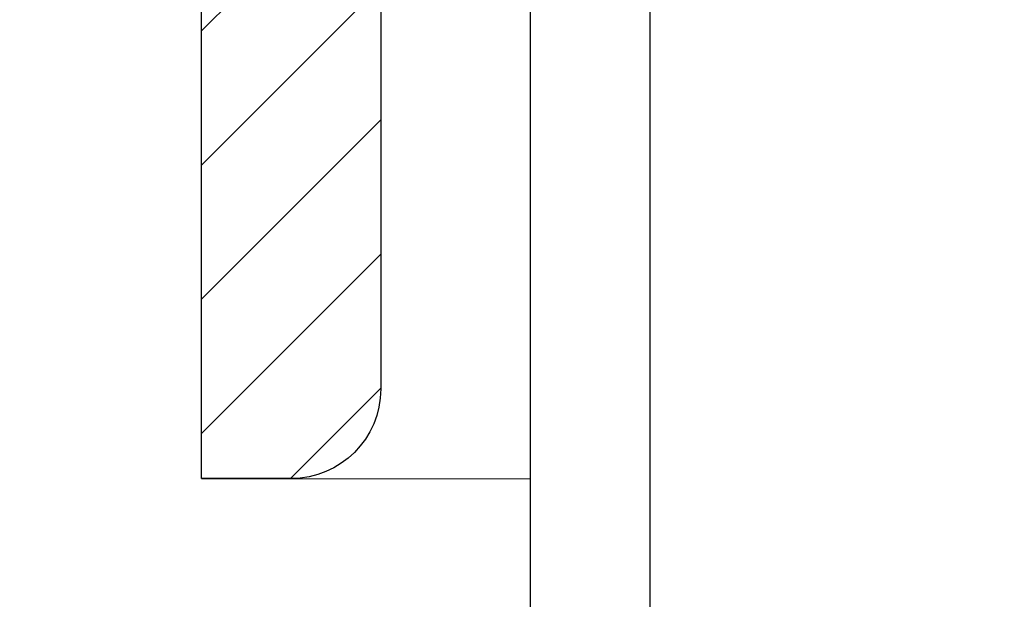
# Model space of a CAD drawing. Header units: millimetres. Extents: x 4747 to 1198744, y 17680 to 73179.
# Tile 341 of 377: x 128319 to 128351, y 52423 to 52443. Entities that reach past the tile are written whole.
import ezdxf

# ---------------------------------------------------------------- set-up
doc = ezdxf.new("R2010")
doc.units = ezdxf.units.MM

msp = doc.modelspace()

# ---------------------------------------------------------------- hatches: boundary and pattern name
at = {"lineweight": 9}
h = msp.add_hatch(dxfattribs=at)
h.set_pattern_fill('ANSI31', color=256)
h.set_pattern_definition([(45, (42400.086, 91010.9538), (-2.24506403, 2.24506403), [])])
h.paths.add_polyline_path([(128430.59851, 52453.67604), (128430.59851, 52456.17604), (128360.59851, 52456.17604), (128360.59851, 52386.17604), (128363.09851, 52386.17604, 0.41421356), (128367.59851, 52390.67604), (128367.59851, 52440.17604, -0.41421356), (128376.59851, 52449.17604), (128426.09851, 52449.17604, 0.41421356)])
h.paths.add_polyline_path([(128384.58417, 52464.17604), (128384.58417, 52467.17604), (128324.58417, 52467.17604), (128324.58417, 52427.17604), (128327.58417, 52427.17604, 0.41421356), (128330.58417, 52430.17604), (128330.58417, 52455.17604, -0.41421356), (128336.58417, 52461.17604), (128381.58417, 52461.17604, 0.41421356)])
h = msp.add_hatch()
h.set_pattern_fill('ANSI33', color=256, scale=50)
h.set_pattern_definition([(45, (42400.1, 91172.18), (-224.5064, 224.5064), []), (45, (42624.6, 91172.18), (-224.5064, 224.5064), [158.75, -79.375])])
h.paths.add_polyline_path([(127935.59851, 51321.72172), (128335.59894, 51321.72172), (128335.59852, 52427.17352), (128324.58417, 52427.17604), (128324.58417, 52461.17604), (127935.59851, 52461.17604)])

# ---------------------------------------------------------------- linework, layer by layer
for p, q in [((128335.59894, 51321.72172), (128335.59851, 52461.09452)), ((128335.59855, 52283.88654), (128335.59851, 52461.09452)), ((128339.59851, 51321.72172), (128339.59851, 52461.17604)), ((128324.58417, 52427.17604), (128335.59851, 52427.17352))]:
    msp.add_line(p, q)
msp.add_lwpolyline([(128324.58417, 52427.17604), (128324.58417, 52467.17604), (128384.58417, 52467.17604), (128384.58417, 52464.17604, -0.41421356), (128381.58417, 52461.17604), (128336.58417, 52461.17604, 0.41421356), (128330.58417, 52455.17604), (128330.58417, 52430.17604, -0.41421356), (128327.58417, 52427.17604), (128324.58417, 52427.17604)], format="xyb")

doc.saveas('drawing.dxf')
